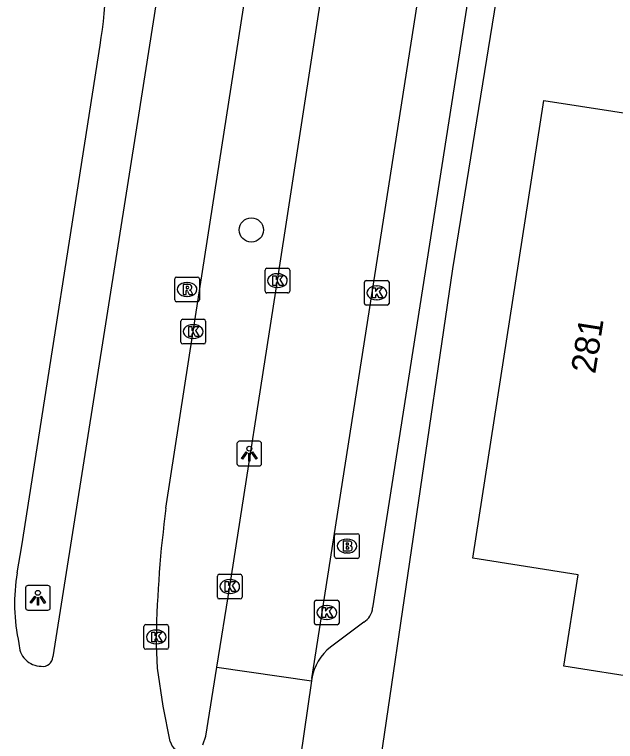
# Model space of a CAD drawing. Extents: x 161486 to 162249, y 379484 to 380829.
# Drawn here: x 161634.91 to 161659.26, y 380408.38 to 380437.81 of the extents above; entities that cross this region are included whole.
import ezdxf

# ---------------------------------------------------------------- set-up
doc = ezdxf.new("R2010")
doc.units = 0
for name, color, linetype in [('IMGEO_Boom', 7, 'Continuous'), ('IMGEO_Brandkraan', 7, 'Continuous'), ('IMGEO_Kolk', 7, 'Continuous'), ('IMGEO_Lichtpunt', 7, 'Continuous'), ('IMGEO_Pand', 7, 'Continuous'), ('IMGEO_Pand_nummerreeks', 7, 'Continuous'), ('IMGEO_Rijbaan_lokaal_open', 7, 'Continuous'), ('IMGEO_Rijbaan_regionaal_gesloten', 7, 'Continuous'), ('IMGEO_Rioolput', 7, 'Continuous'), ('IMGEO_Voetpad_open', 7, 'Continuous')]:
    doc.layers.add(name, color=color, linetype=linetype)

msp = doc.modelspace()

# ---------------------------------------------------------------- linework, layer by layer
at = {"layer": 'IMGEO_Boom'}
msp.add_circle((161644.506, 380429.087), 0.489, dxfattribs=at)
at = {"layer": 'IMGEO_Brandkraan'}
for p, q in [((161647.955, 380416.789), (161648.807, 380416.789)), ((161647.88, 380415.863), (161647.88, 380416.715)), ((161648.368, 380416.569), (161648.393, 380416.569)), ((161648.881, 380416.715), (161648.881, 380415.863)), ((161648.391, 380416.009), (161648.366, 380416.009)), ((161648.807, 380415.789), (161647.955, 380415.789))]:
    msp.add_line(p, q, dxfattribs=at)
for points in [[(161647.955, 380416.789), (161648.807, 380416.789)], [(161647.88, 380415.863), (161647.88, 380416.715)], [(161648.228, 380416.489), (161648.228, 380416.089), (161648.441, 380416.089)], [(161648.459, 380416.489), (161648.228, 380416.489)], [(161648.881, 380416.715), (161648.881, 380415.863)], [(161648.407, 380416.408), (161648.353, 380416.408), (161648.353, 380416.332)], [(161648.353, 380416.332), (161648.406, 380416.332)], [(161648.415, 380416.256), (161648.353, 380416.256), (161648.353, 380416.175)], [(161648.353, 380416.175), (161648.415, 380416.175)], [(161648.807, 380415.789), (161647.955, 380415.789)]]:
    msp.add_lwpolyline(points, dxfattribs=at)
for centre, radius, start, end in [((161647.957, 380416.713), 0.0765, 91.552, 178.448), ((161647.957, 380416.713), 0.0765, 91.552, 178.448), ((161648.805, 380416.713), 0.0765, 1.552, 88.448), ((161648.805, 380416.713), 0.0765, 1.552, 88.448), ((161648.463, 380416.344), 0.145, 59.4692, 91.5367), ((161648.488, 380416.391), 0.0922, 285.5137, 58.1501), ((161648.408, 380416.37), 0.0379, 267.8285, 90.9355), ((161648.416, 380416.215), 0.0404, 269.8759, 90.5077), ((161648.493, 380416.199), 0.105, 301.3115, 78.989), ((161647.957, 380415.865), 0.0765, 181.552, 268.448), ((161647.957, 380415.865), 0.0765, 181.552, 268.448), ((161648.447, 380416.34), 0.251, 268.6676, 293.5347), ((161648.805, 380415.865), 0.0765, 271.552, 358.448), ((161648.805, 380415.865), 0.0765, 271.552, 358.448)]:
    msp.add_arc(centre, radius, start, end, dxfattribs=at)
for centre, major_axis, ratio, start_param, end_param in [((161648.367, 380416.289), (-0.387, 0.002), 0.722429, 4.712389, 7.853982), ((161648.392, 380416.289), (-0.39, 0.002), 0.717154, 1.570796, 4.712389)]:
    msp.add_ellipse(centre, major_axis=major_axis, ratio=ratio, start_param=start_param, end_param=end_param, dxfattribs=at)
at = {"layer": 'IMGEO_Kolk'}
for p, q in [((161645.062, 380426.608), (161645.062, 380427.46)), ((161645.137, 380427.534), (161645.989, 380427.534)), ((161646.063, 380427.46), (161646.063, 380426.608)), ((161645.55, 380427.314), (161645.575, 380427.314)), ((161649.162, 380427.04), (161650.014, 380427.04)), ((161645.573, 380426.754), (161645.548, 380426.754)), ((161649.087, 380426.114), (161649.087, 380426.966)), ((161649.575, 380426.82), (161649.6, 380426.82)), ((161650.088, 380426.966), (161650.088, 380426.114)), ((161645.989, 380426.534), (161645.137, 380426.534)), ((161649.598, 380426.26), (161649.573, 380426.26)), ((161650.014, 380426.04), (161649.162, 380426.04)), ((161641.65, 380424.546), (161641.65, 380425.398)), ((161641.725, 380425.472), (161642.577, 380425.472)), ((161642.651, 380425.398), (161642.651, 380424.546)), ((161642.138, 380425.252), (161642.163, 380425.252)), ((161642.161, 380424.692), (161642.136, 380424.692)), ((161642.577, 380424.472), (161641.725, 380424.472)), ((161643.131, 380414.222), (161643.131, 380415.074)), ((161643.206, 380415.148), (161644.058, 380415.148)), ((161644.132, 380415.074), (161644.132, 380414.222)), ((161643.619, 380414.928), (161643.644, 380414.928)), ((161644.058, 380414.148), (161643.206, 380414.148)), ((161643.642, 380414.368), (161643.617, 380414.368)), ((161647.136, 380414.098), (161647.988, 380414.098)), ((161647.061, 380413.172), (161647.061, 380414.024)), ((161647.549, 380413.878), (161647.574, 380413.878)), ((161648.062, 380414.024), (161648.062, 380413.172)), ((161647.572, 380413.318), (161647.547, 380413.318)), ((161640.154, 380412.182), (161640.154, 380413.034)), ((161640.229, 380413.108), (161641.081, 380413.108)), ((161641.155, 380413.034), (161641.155, 380412.182)), ((161647.988, 380413.098), (161647.136, 380413.098)), ((161640.642, 380412.888), (161640.667, 380412.888)), ((161640.665, 380412.328), (161640.64, 380412.328)), ((161641.081, 380412.108), (161640.229, 380412.108))]:
    msp.add_line(p, q, dxfattribs=at)
for points in [[(161645.062, 380426.608), (161645.062, 380427.46)], [(161645.137, 380427.534), (161645.989, 380427.534)], [(161646.063, 380427.46), (161646.063, 380426.608)], [(161645.383, 380427.234), (161645.506, 380427.234), (161645.506, 380427.083), (161645.636, 380427.234), (161645.8, 380427.234), (161645.654, 380427.083), (161645.807, 380426.834), (161645.655, 380426.834), (161645.57, 380426.998), (161645.506, 380426.931), (161645.506, 380426.834), (161645.383, 380426.834), (161645.383, 380427.234)], [(161649.162, 380427.04), (161650.014, 380427.04)], [(161649.087, 380426.114), (161649.087, 380426.966)], [(161649.408, 380426.74), (161649.531, 380426.74), (161649.531, 380426.589), (161649.661, 380426.74), (161649.825, 380426.74), (161649.679, 380426.589), (161649.832, 380426.34), (161649.68, 380426.34), (161649.595, 380426.504), (161649.531, 380426.437), (161649.531, 380426.34), (161649.408, 380426.34), (161649.408, 380426.74)], [(161650.088, 380426.966), (161650.088, 380426.114)], [(161645.989, 380426.534), (161645.137, 380426.534)], [(161650.014, 380426.04), (161649.162, 380426.04)], [(161641.65, 380424.546), (161641.65, 380425.398)], [(161641.725, 380425.472), (161642.577, 380425.472)], [(161642.651, 380425.398), (161642.651, 380424.546)], [(161641.971, 380425.172), (161642.094, 380425.172), (161642.094, 380425.021), (161642.224, 380425.172), (161642.388, 380425.172), (161642.242, 380425.021), (161642.395, 380424.772), (161642.243, 380424.772), (161642.158, 380424.936), (161642.094, 380424.869), (161642.094, 380424.772), (161641.971, 380424.772), (161641.971, 380425.172)], [(161642.577, 380424.472), (161641.725, 380424.472)], [(161643.131, 380414.222), (161643.131, 380415.074)], [(161643.206, 380415.148), (161644.058, 380415.148)], [(161644.132, 380415.074), (161644.132, 380414.222)], [(161643.452, 380414.848), (161643.575, 380414.848), (161643.575, 380414.697), (161643.705, 380414.848), (161643.869, 380414.848), (161643.723, 380414.697), (161643.876, 380414.448), (161643.724, 380414.448), (161643.639, 380414.612), (161643.575, 380414.545), (161643.575, 380414.448), (161643.452, 380414.448), (161643.452, 380414.848)], [(161644.058, 380414.148), (161643.206, 380414.148)], [(161647.136, 380414.098), (161647.988, 380414.098)], [(161647.061, 380413.172), (161647.061, 380414.024)], [(161647.382, 380413.798), (161647.505, 380413.798), (161647.505, 380413.647), (161647.635, 380413.798), (161647.799, 380413.798), (161647.653, 380413.647), (161647.806, 380413.398), (161647.654, 380413.398), (161647.569, 380413.562), (161647.505, 380413.495), (161647.505, 380413.398), (161647.382, 380413.398), (161647.382, 380413.798)], [(161648.062, 380414.024), (161648.062, 380413.172)], [(161640.154, 380412.182), (161640.154, 380413.034)], [(161640.229, 380413.108), (161641.081, 380413.108)], [(161641.155, 380413.034), (161641.155, 380412.182)], [(161647.988, 380413.098), (161647.136, 380413.098)], [(161640.475, 380412.808), (161640.598, 380412.808), (161640.598, 380412.657), (161640.728, 380412.808), (161640.892, 380412.808), (161640.746, 380412.657), (161640.899, 380412.408), (161640.747, 380412.408), (161640.662, 380412.572), (161640.598, 380412.505), (161640.598, 380412.408), (161640.475, 380412.408), (161640.475, 380412.808)], [(161641.081, 380412.108), (161640.229, 380412.108)]]:
    msp.add_lwpolyline(points, dxfattribs=at)
for centre, start, end in [((161645.139, 380427.458), 91.552, 178.448), ((161645.139, 380427.458), 91.552, 178.448), ((161645.987, 380427.458), 1.552, 88.448), ((161645.987, 380427.458), 1.552, 88.448), ((161649.164, 380426.964), 91.552, 178.448), ((161649.164, 380426.964), 91.552, 178.448), ((161650.012, 380426.964), 1.552, 88.448), ((161650.012, 380426.964), 1.552, 88.448), ((161645.139, 380426.61), 181.552, 268.448), ((161645.139, 380426.61), 181.552, 268.448), ((161645.987, 380426.61), 271.552, 358.448), ((161645.987, 380426.61), 271.552, 358.448), ((161649.164, 380426.116), 181.552, 268.448), ((161649.164, 380426.116), 181.552, 268.448), ((161650.012, 380426.116), 271.552, 358.448), ((161650.012, 380426.116), 271.552, 358.448), ((161641.727, 380425.396), 91.552, 178.448), ((161641.727, 380425.396), 91.552, 178.448), ((161642.575, 380425.396), 1.552, 88.448), ((161642.575, 380425.396), 1.552, 88.448), ((161641.727, 380424.548), 181.552, 268.448), ((161641.727, 380424.548), 181.552, 268.448), ((161642.575, 380424.548), 271.552, 358.448), ((161642.575, 380424.548), 271.552, 358.448), ((161643.208, 380415.072), 91.552, 178.448), ((161643.208, 380415.072), 91.552, 178.448), ((161644.056, 380415.072), 1.552, 88.448), ((161644.056, 380415.072), 1.552, 88.448), ((161643.208, 380414.224), 181.552, 268.448), ((161643.208, 380414.224), 181.552, 268.448), ((161644.056, 380414.224), 271.552, 358.448), ((161644.056, 380414.224), 271.552, 358.448), ((161647.138, 380414.022), 91.552, 178.448), ((161647.138, 380414.022), 91.552, 178.448), ((161647.986, 380414.022), 1.552, 88.448), ((161647.986, 380414.022), 1.552, 88.448), ((161640.231, 380413.032), 91.552, 178.448), ((161640.231, 380413.032), 91.552, 178.448), ((161641.079, 380413.032), 1.552, 88.448), ((161641.079, 380413.032), 1.552, 88.448), ((161647.138, 380413.174), 181.552, 268.448), ((161647.138, 380413.174), 181.552, 268.448), ((161647.986, 380413.174), 271.552, 358.448), ((161647.986, 380413.174), 271.552, 358.448), ((161640.231, 380412.184), 181.552, 268.448), ((161640.231, 380412.184), 181.552, 268.448), ((161641.079, 380412.184), 271.552, 358.448), ((161641.079, 380412.184), 271.552, 358.448)]:
    msp.add_arc(centre, 0.0765, start, end, dxfattribs=at)
for centre, major_axis, ratio, start_param, end_param in [((161645.549, 380427.034), (-0.387, 0.002), 0.722429, 4.712389, 7.853982), ((161645.574, 380427.034), (-0.39, 0.002), 0.717154, 1.570796, 4.712389), ((161649.574, 380426.54), (-0.387, 0.002), 0.722429, 4.712389, 7.853982), ((161649.599, 380426.54), (-0.39, 0.002), 0.717154, 1.570796, 4.712389), ((161642.137, 380424.972), (-0.387, 0.002), 0.722429, 4.712389, 7.853982), ((161642.162, 380424.972), (-0.39, 0.002), 0.717154, 1.570796, 4.712389), ((161643.618, 380414.648), (-0.387, 0.002), 0.722429, 4.712389, 7.853982), ((161643.643, 380414.648), (-0.39, 0.002), 0.717154, 1.570796, 4.712389), ((161647.548, 380413.598), (-0.387, 0.002), 0.722429, 4.712389, 7.853982), ((161647.573, 380413.598), (-0.39, 0.002), 0.717154, 1.570796, 4.712389), ((161640.641, 380412.608), (-0.387, 0.002), 0.722429, 4.712389, 7.853982), ((161640.666, 380412.608), (-0.39, 0.002), 0.717154, 1.570796, 4.712389)]:
    msp.add_ellipse(centre, major_axis=major_axis, ratio=ratio, start_param=start_param, end_param=end_param, dxfattribs=at)
at = {"layer": 'IMGEO_Lichtpunt'}
for p, q in [((161643.925, 380420.434), (161643.925, 380419.627)), ((161643.925, 380420.434), (161643.925, 380419.627)), ((161644.827, 380420.529), (161644.019, 380420.529)), ((161644.827, 380420.529), (161644.019, 380420.529)), ((161644.921, 380419.627), (161644.921, 380420.434)), ((161644.921, 380419.627), (161644.921, 380420.434)), ((161644.019, 380419.533), (161644.827, 380419.533)), ((161644.019, 380419.533), (161644.827, 380419.533)), ((161636.263, 380414.691), (161635.455, 380414.691)), ((161636.263, 380414.691), (161635.455, 380414.691)), ((161635.361, 380414.596), (161635.361, 380413.789)), ((161635.361, 380414.596), (161635.361, 380413.789)), ((161636.357, 380413.789), (161636.357, 380414.596)), ((161636.357, 380413.789), (161636.357, 380414.596)), ((161635.455, 380413.695), (161636.263, 380413.695)), ((161635.455, 380413.695), (161636.263, 380413.695))]:
    msp.add_line(p, q, dxfattribs=at)
for points in [[(161644.299, 380420.098), (161644.338, 380420.07), (161644.15, 380419.808), (161644.112, 380419.835), (161644.299, 380420.098)], [(161644.401, 380420.05), (161644.448, 380420.05), (161644.448, 380419.728), (161644.401, 380419.728), (161644.401, 380420.05)], [(161644.511, 380420.07), (161644.549, 380420.097), (161644.736, 380419.835), (161644.697, 380419.807), (161644.511, 380420.07)], [(161635.735, 380414.26), (161635.774, 380414.232), (161635.586, 380413.97), (161635.548, 380413.997), (161635.735, 380414.26)], [(161635.837, 380414.212), (161635.884, 380414.212), (161635.884, 380413.89), (161635.837, 380413.89), (161635.837, 380414.212)], [(161635.947, 380414.232), (161635.985, 380414.259), (161636.172, 380413.997), (161636.133, 380413.969), (161635.947, 380414.232)]]:
    msp.add_lwpolyline(points, dxfattribs=at)
for centre in [(161644.424, 380420.232), (161635.86, 380414.394)]:
    msp.add_circle(centre, 0.0994, dxfattribs=at)
for centre, start, end in [((161644.019, 380420.434), 90, 180), ((161644.019, 380420.434), 90, 180), ((161644.827, 380420.434), 0, 90), ((161644.827, 380420.434), 0, 90), ((161644.019, 380419.627), 180, 270), ((161644.019, 380419.627), 180, 270), ((161644.827, 380419.627), 270, 0), ((161644.827, 380419.627), 270, 360), ((161635.455, 380414.596), 90, 180), ((161635.455, 380414.596), 90, 180), ((161636.263, 380414.596), 0, 90), ((161636.263, 380414.596), 0, 90), ((161635.455, 380413.789), 180, 270), ((161635.455, 380413.789), 180, 270), ((161636.263, 380413.789), 270, 0), ((161636.263, 380413.789), 270, 360)]:
    msp.add_arc(centre, 0.0946, start, end, dxfattribs=at)
at = {"layer": 'IMGEO_Pand'}
msp.add_lwpolyline([(161659.762, 380406.657), (161660.426, 380410.915), (161657.166, 380411.427), (161657.742, 380415.123), (161653.474, 380415.793), (161656.362, 380434.33), (161660.63, 380433.66), (161661.201, 380437.326), (161669.312, 380436.052), (161669.286, 380435.884), (161673.079, 380435.288), (161673.222, 380436.207), (161683.16, 380434.647), (161680.52, 380417.701), (161672.617, 380418.942), (161671.761, 380413.448), (161669.967, 380413.73), (161669.736, 380412.227), (161671.873, 380411.891), (161670.787, 380404.925), (161659.762, 380406.657)], dxfattribs=at)
at = {"layer": 'IMGEO_Rijbaan_lokaal_open'}
for points in [[(161643.106, 380411.379), (161643.632, 380414.648), (161645.563, 380427.034), (161647.987, 380442.726), (161648.528, 380446.179)], [(161646.956, 380410.929), (161652.348, 380445.377)], [(161642.538, 380408.239), (161642.658, 380408.596), (161643.106, 380411.379)], [(161643.106, 380411.379), (161646.94, 380410.827)], [(161646.956, 380410.929), (161646.94, 380410.827)], [(161646.94, 380410.827), (161646.482, 380407.658)]]:
    msp.add_lwpolyline(points, dxfattribs=at)
at = {"layer": 'IMGEO_Rijbaan_regionaal_gesloten'}
for points in [[(161642.779, 380451.838), (161642.529, 380450.244), (161639.939, 380433.74), (161636.463, 380411.798)], [(161641.048, 380417.829), (161642.151, 380424.972), (161645.439, 380446.161), (161646.261, 380451.339)], [(161641.048, 380417.829), (161642.151, 380424.972), (161645.439, 380446.161), (161646.261, 380451.339)], [(161635.018, 380415.21), (161635.213, 380416.296), (161638.376, 380436.562)], [(161641.22, 380408.377), (161640.929, 380409.804), (161640.707, 380411.347), (161640.655, 380412.608)], [(161641.22, 380408.377), (161640.929, 380409.804), (161640.707, 380411.347), (161640.655, 380412.608)]]:
    msp.add_lwpolyline(points, dxfattribs=at)
for centre, radius, start, end in [((161623.245, 380439.196), 15.359, 350.1238, 9.4085), ((161685.651, 380411.846), 45.003, 172.3604, 179.0302), ((161685.651, 380411.846), 45.003, 172.3604, 179.0302), ((161642.285, 380413.965), 7.372, 170.2762, 192.684), ((161636.001, 380412.331), 0.909, 179.069, 269.7406), ((161636.06, 380411.821), 0.404, 261.1003, 356.6976), ((161641.744, 380408.49), 0.536, 192.1358, 279.9278), ((161641.744, 380408.49), 0.536, 192.1358, 279.9278)]:
    msp.add_arc(centre, radius, start, end, dxfattribs=at)
at = {"layer": 'IMGEO_Rioolput'}
for p, q in [((161641.402, 380426.251), (161641.402, 380427.103)), ((161641.477, 380427.177), (161642.329, 380427.177)), ((161642.403, 380427.103), (161642.403, 380426.251)), ((161641.89, 380426.957), (161641.915, 380426.957)), ((161642.329, 380426.177), (161641.477, 380426.177)), ((161641.913, 380426.397), (161641.888, 380426.397))]:
    msp.add_line(p, q, dxfattribs=at)
for points in [[(161641.402, 380426.251), (161641.402, 380427.103)], [(161641.477, 380427.177), (161642.329, 380427.177)], [(161642.403, 380427.103), (161642.403, 380426.251)], [(161641.991, 380426.875), (161641.739, 380426.877), (161641.739, 380426.477)], [(161641.917, 380426.796), (161641.863, 380426.796), (161641.863, 380426.715)], [(161641.739, 380426.477), (161641.863, 380426.477), (161641.863, 380426.639), (161641.874, 380426.639)], [(161641.863, 380426.715), (161641.915, 380426.715)], [(161641.921, 380426.61), (161641.992, 380426.477), (161642.132, 380426.477), (161642.067, 380426.603)], [(161642.329, 380426.177), (161641.477, 380426.177)]]:
    msp.add_lwpolyline(points, dxfattribs=at)
for centre, radius, start, end in [((161641.479, 380427.101), 0.0765, 91.552, 178.448), ((161641.479, 380427.101), 0.0765, 91.552, 178.448), ((161642.327, 380427.101), 0.0765, 1.552, 88.448), ((161642.327, 380427.101), 0.0765, 1.552, 88.448), ((161641.923, 380426.7), 0.0964, 77.0061, 93.1865), ((161641.937, 380426.757), 0.0378, 276.6634, 79.6772), ((161641.99, 380426.765), 0.109, 350.3612, 89.416), ((161641.988, 380426.765), 0.112, 277.5842, 350.9817), ((161641.873, 380426.586), 0.0533, 26.0293, 88.6989), ((161641.899, 380426.904), 0.19, 274.7715, 282.9687), ((161641.972, 380426.55), 0.108, 29.5134, 73.7905), ((161641.479, 380426.253), 0.0765, 181.552, 268.448), ((161641.479, 380426.253), 0.0765, 181.552, 268.448), ((161642.327, 380426.253), 0.0765, 271.552, 358.448), ((161642.327, 380426.253), 0.0765, 271.552, 358.448)]:
    msp.add_arc(centre, radius, start, end, dxfattribs=at)
for centre, major_axis, ratio, start_param, end_param in [((161641.889, 380426.677), (-0.387, 0.002), 0.722429, 4.712389, 7.853982), ((161641.914, 380426.677), (-0.39, 0.002), 0.717154, 1.570796, 4.712389)]:
    msp.add_ellipse(centre, major_axis=major_axis, ratio=ratio, start_param=start_param, end_param=end_param, dxfattribs=at)
at = {"layer": 'IMGEO_Voetpad_open'}
for points in [[(161655.481, 380444.917), (161652.656, 380427.511), (161649.605, 380406.735)], [(161653.859, 380442.125), (161649.421, 380413.792)], [(161649.061, 380413.207), (161647.711, 380412.198)]]:
    msp.add_lwpolyline(points, dxfattribs=at)
for centre, radius, start, end in [((161648.658, 380413.858), 0.766, 301.7462, 355.0388), ((161649.035, 380410.551), 2.113, 128.7963, 169.7021)]:
    msp.add_arc(centre, radius, start, end, dxfattribs=at)

# ---------------------------------------------------------------- texts
at = {"layer": 'IMGEO_Pand_nummerreeks'}
msp.add_text('281', height=1, rotation=81.0704, dxfattribs=at).set_placement((161658.437, 380423.236))

doc.saveas('drawing.dxf')
